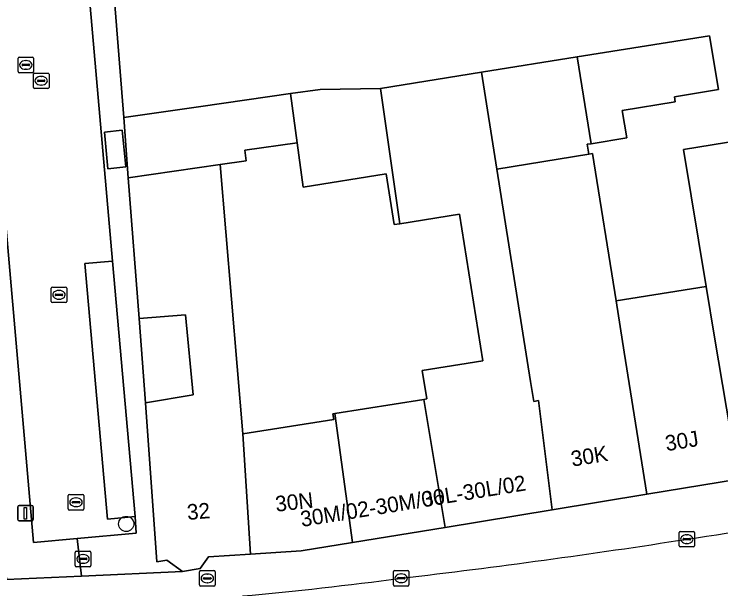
# Model space of a CAD drawing. Extents: x 160023 to 161302, y 384750 to 385707.
# Drawn here: x 160600.36 to 160645.83, y 384817.61 to 384854.59 of the extents above; entities that cross this region are included whole.
import ezdxf

# ---------------------------------------------------------------- set-up
doc = ezdxf.new("R2010")
doc.units = 0
for name, color, linetype in [('IMGEO_Boom', 7, 'Continuous'), ('IMGEO_Erf', 7, 'Continuous'), ('IMGEO_Kolk', 7, 'Continuous'), ('IMGEO_Lichtmast', 7, 'Continuous'), ('IMGEO_Muur', 7, 'Continuous'), ('IMGEO_Pand', 7, 'Continuous'), ('IMGEO_Pand_nummerreeks', 7, 'Continuous'), ('IMGEO_Parkeervlak_open', 7, 'Continuous'), ('IMGEO_Rijbaan_lokaal_open', 7, 'Continuous'), ('IMGEO_Rioolput', 7, 'Continuous'), ('IMGEO_Verkeerseiland_open', 7, 'Continuous'), ('IMGEO_Voetpad_gesloten', 7, 'Continuous'), ('IMGEO_Voetpad_open', 7, 'Continuous')]:
    doc.layers.add(name, color=color, linetype=linetype)

msp = doc.modelspace()

# ---------------------------------------------------------------- linework, layer by layer
at = {"layer": 'IMGEO_Boom'}
msp.add_circle((160607.574, 384821.784), 0.489, dxfattribs=at)
at = {"layer": 'IMGEO_Erf'}
msp.add_lwpolyline([(160606.819, 384855.471), (160607.413, 384847.936), (160612.363, 384848.646), (160618.136, 384849.475), (160620.041, 384849.748), (160623.923, 384849.808), (160630.428, 384850.848), (160636.593, 384851.833), (160645.107, 384853.194), (160645.677, 384849.729), (160642.842, 384849.262), (160642.893, 384848.953), (160639.486, 384848.393), (160639.776, 384846.63), (160637.481, 384846.253), (160637.228, 384846.211), (160637.333, 384845.574), (160637.582, 384845.615), (160639.09, 384836.136), (160644.89, 384837.059), (160643.439, 384845.877), (160647.112, 384846.482)], dxfattribs=at)
for points in [[(160629.021, 384841.712), (160625.186, 384841.104), (160624.817, 384841.045), (160624.299, 384844.305), (160618.968, 384843.459), (160618.575, 384846.299), (160615.199, 384845.832), (160615.294, 384845.148), (160613.61, 384844.906), (160615.085, 384827.586), (160620.93, 384828.514), (160620.873, 384828.875), (160620.985, 384828.893), (160626.711, 384829.802), (160626.909, 384829.833), (160626.619, 384831.66), (160630.518, 384832.279)], [(160608.396, 384835.005), (160608.823, 384829.581), (160611.876, 384830.083), (160611.385, 384835.234)]]:
    msp.add_lwpolyline(points, close=True, dxfattribs=at)
at = {"layer": 'IMGEO_Kolk'}
for p, q in [((160601.678, 384850.8), (160602.53, 384850.8)), ((160601.603, 384849.874), (160601.603, 384850.726)), ((160601.862, 384850.294), (160601.862, 384850.306)), ((160601.905, 384850.343), (160602.303, 384850.343)), ((160602.091, 384850.58), (160602.116, 384850.58)), ((160602.346, 384850.306), (160602.346, 384850.294)), ((160602.604, 384850.726), (160602.604, 384849.874)), ((160602.3, 384850.257), (160601.902, 384850.257)), ((160602.114, 384850.02), (160602.089, 384850.02)), ((160602.53, 384849.8), (160601.678, 384849.8)), ((160602.744, 384836.099), (160602.744, 384836.951)), ((160602.819, 384837.025), (160603.671, 384837.025)), ((160603.232, 384836.805), (160603.257, 384836.805)), ((160603.745, 384836.951), (160603.745, 384836.099)), ((160603.003, 384836.519), (160603.003, 384836.531)), ((160603.441, 384836.482), (160603.043, 384836.482)), ((160603.046, 384836.568), (160603.444, 384836.568)), ((160603.255, 384836.245), (160603.23, 384836.245)), ((160603.487, 384836.531), (160603.487, 384836.519)), ((160603.671, 384836.025), (160602.819, 384836.025)), ((160603.839, 384822.754), (160603.839, 384823.606)), ((160603.914, 384823.68), (160604.766, 384823.68)), ((160604.327, 384823.46), (160604.352, 384823.46)), ((160604.84, 384823.606), (160604.84, 384822.754)), ((160604.098, 384823.174), (160604.098, 384823.186)), ((160604.536, 384823.137), (160604.138, 384823.137)), ((160604.141, 384823.223), (160604.539, 384823.223)), ((160604.582, 384823.186), (160604.582, 384823.174)), ((160604.766, 384822.68), (160603.914, 384822.68)), ((160604.35, 384822.9), (160604.325, 384822.9)), ((160643.142, 384820.379), (160643.142, 384821.231)), ((160643.217, 384821.305), (160644.069, 384821.305)), ((160644.143, 384821.231), (160644.143, 384820.379)), ((160643.401, 384820.799), (160643.401, 384820.811)), ((160643.839, 384820.762), (160643.441, 384820.762)), ((160643.444, 384820.848), (160643.842, 384820.848)), ((160643.63, 384821.085), (160643.655, 384821.085)), ((160643.885, 384820.811), (160643.885, 384820.799)), ((160644.069, 384820.305), (160643.217, 384820.305)), ((160643.653, 384820.525), (160643.628, 384820.525)), ((160612.29, 384817.857), (160612.29, 384818.709)), ((160612.365, 384818.783), (160613.217, 384818.783)), ((160612.778, 384818.563), (160612.803, 384818.563)), ((160613.291, 384818.709), (160613.291, 384817.857)), ((160624.76, 384817.864), (160624.76, 384818.716)), ((160624.835, 384818.79), (160625.687, 384818.79)), ((160625.248, 384818.57), (160625.273, 384818.57)), ((160625.761, 384818.716), (160625.761, 384817.864)), ((160612.549, 384818.277), (160612.549, 384818.289)), ((160612.987, 384818.24), (160612.589, 384818.24)), ((160612.592, 384818.326), (160612.99, 384818.326)), ((160612.801, 384818.003), (160612.776, 384818.003)), ((160613.033, 384818.289), (160613.033, 384818.277)), ((160625.019, 384818.284), (160625.019, 384818.296)), ((160625.457, 384818.247), (160625.059, 384818.247)), ((160625.062, 384818.333), (160625.46, 384818.333)), ((160625.271, 384818.01), (160625.246, 384818.01)), ((160625.503, 384818.296), (160625.503, 384818.284)), ((160613.217, 384817.783), (160612.365, 384817.783)), ((160625.687, 384817.79), (160624.835, 384817.79))]:
    msp.add_line(p, q, dxfattribs=at)
for points in [[(160601.678, 384850.8), (160602.53, 384850.8)], [(160601.603, 384849.874), (160601.603, 384850.726)], [(160602.604, 384850.726), (160602.604, 384849.874)], [(160602.53, 384849.8), (160601.678, 384849.8)], [(160602.744, 384836.099), (160602.744, 384836.951)], [(160602.819, 384837.025), (160603.671, 384837.025)], [(160603.745, 384836.951), (160603.745, 384836.099)], [(160603.671, 384836.025), (160602.819, 384836.025)], [(160603.839, 384822.754), (160603.839, 384823.606)], [(160603.914, 384823.68), (160604.766, 384823.68)], [(160604.84, 384823.606), (160604.84, 384822.754)], [(160604.766, 384822.68), (160603.914, 384822.68)], [(160643.142, 384820.379), (160643.142, 384821.231)], [(160643.217, 384821.305), (160644.069, 384821.305)], [(160644.143, 384821.231), (160644.143, 384820.379)], [(160644.069, 384820.305), (160643.217, 384820.305)], [(160612.29, 384817.857), (160612.29, 384818.709)], [(160612.365, 384818.783), (160613.217, 384818.783)], [(160613.291, 384818.709), (160613.291, 384817.857)], [(160624.76, 384817.864), (160624.76, 384818.716)], [(160624.835, 384818.79), (160625.687, 384818.79)], [(160625.761, 384818.716), (160625.761, 384817.864)], [(160613.217, 384817.783), (160612.365, 384817.783)], [(160625.687, 384817.79), (160624.835, 384817.79)]]:
    msp.add_lwpolyline(points, dxfattribs=at)
for centre, radius, start, end in [((160601.68, 384850.724), 0.0765, 91.552, 178.448), ((160601.68, 384850.724), 0.0765, 91.552, 178.448), ((160602.528, 384850.724), 0.0765, 1.552, 88.448), ((160602.528, 384850.724), 0.0765, 1.552, 88.448), ((160601.902, 384850.303), 0.0403, 85.8775, 175.7526), ((160601.899, 384850.293), 0.0366, 178.938, 274.7102), ((160602.303, 384850.3), 0.043, 264.8664, 352.4533), ((160602.307, 384850.305), 0.0386, 1.7309, 96.639), ((160601.68, 384849.876), 0.0765, 181.552, 268.448), ((160601.68, 384849.876), 0.0765, 181.552, 268.448), ((160602.528, 384849.876), 0.0765, 271.552, 358.448), ((160602.528, 384849.876), 0.0765, 271.552, 358.448), ((160602.821, 384836.949), 0.0765, 91.552, 178.448), ((160602.821, 384836.949), 0.0765, 91.552, 178.448), ((160603.669, 384836.949), 0.0765, 1.552, 88.448), ((160603.669, 384836.949), 0.0765, 1.552, 88.448), ((160603.043, 384836.528), 0.0403, 85.8775, 175.7526), ((160603.04, 384836.518), 0.0366, 178.938, 274.7102), ((160603.444, 384836.525), 0.043, 264.8664, 352.4533), ((160603.448, 384836.53), 0.0386, 1.7309, 96.639), ((160602.821, 384836.101), 0.0765, 181.552, 268.448), ((160602.821, 384836.101), 0.0765, 181.552, 268.448), ((160603.669, 384836.101), 0.0765, 271.552, 358.448), ((160603.669, 384836.101), 0.0765, 271.552, 358.448), ((160603.916, 384823.604), 0.0765, 91.552, 178.448), ((160603.916, 384823.604), 0.0765, 91.552, 178.448), ((160604.764, 384823.604), 0.0765, 1.552, 88.448), ((160604.764, 384823.604), 0.0765, 1.552, 88.448), ((160604.138, 384823.183), 0.0403, 85.8775, 175.7526), ((160604.135, 384823.173), 0.0366, 178.938, 274.7102), ((160604.539, 384823.18), 0.043, 264.8664, 352.4533), ((160604.543, 384823.185), 0.0386, 1.7309, 96.639), ((160603.916, 384822.756), 0.0765, 181.552, 268.448), ((160603.916, 384822.756), 0.0765, 181.552, 268.448), ((160604.764, 384822.756), 0.0765, 271.552, 358.448), ((160604.764, 384822.756), 0.0765, 271.552, 358.448), ((160643.219, 384821.229), 0.0765, 91.552, 178.448), ((160643.219, 384821.229), 0.0765, 91.552, 178.448), ((160644.067, 384821.229), 0.0765, 1.552, 88.448), ((160644.067, 384821.229), 0.0765, 1.552, 88.448), ((160643.441, 384820.808), 0.0403, 85.8775, 175.7526), ((160643.438, 384820.798), 0.0366, 178.938, 274.7102), ((160643.842, 384820.805), 0.043, 264.8664, 352.4533), ((160643.846, 384820.81), 0.0386, 1.7309, 96.639), ((160643.219, 384820.381), 0.0765, 181.552, 268.448), ((160643.219, 384820.381), 0.0765, 181.552, 268.448), ((160644.067, 384820.381), 0.0765, 271.552, 358.448), ((160644.067, 384820.381), 0.0765, 271.552, 358.448), ((160612.367, 384818.707), 0.0765, 91.552, 178.448), ((160612.367, 384818.707), 0.0765, 91.552, 178.448), ((160613.215, 384818.707), 0.0765, 1.552, 88.448), ((160613.215, 384818.707), 0.0765, 1.552, 88.448), ((160624.837, 384818.714), 0.0765, 91.552, 178.448), ((160624.837, 384818.714), 0.0765, 91.552, 178.448), ((160625.685, 384818.714), 0.0765, 1.552, 88.448), ((160625.685, 384818.714), 0.0765, 1.552, 88.448), ((160612.589, 384818.286), 0.0403, 85.8775, 175.7526), ((160612.586, 384818.276), 0.0366, 178.938, 274.7102), ((160612.99, 384818.283), 0.043, 264.8664, 352.4533), ((160612.994, 384818.288), 0.0386, 1.7309, 96.639), ((160625.059, 384818.293), 0.0403, 85.8775, 175.7526), ((160625.056, 384818.283), 0.0366, 178.938, 274.7102), ((160625.46, 384818.29), 0.043, 264.8664, 352.4533), ((160625.464, 384818.295), 0.0386, 1.7309, 96.639), ((160612.367, 384817.859), 0.0765, 181.552, 268.448), ((160612.367, 384817.859), 0.0765, 181.552, 268.448), ((160613.215, 384817.859), 0.0765, 271.552, 358.448), ((160613.215, 384817.859), 0.0765, 271.552, 358.448), ((160624.837, 384817.866), 0.0765, 181.552, 268.448), ((160624.837, 384817.866), 0.0765, 181.552, 268.448), ((160625.685, 384817.866), 0.0765, 271.552, 358.448), ((160625.685, 384817.866), 0.0765, 271.552, 358.448)]:
    msp.add_arc(centre, radius, start, end, dxfattribs=at)
for centre, major_axis, ratio, start_param, end_param in [((160602.09, 384850.3), (-0.387, 0.002), 0.722429, 4.712389, 7.853982), ((160602.115, 384850.3), (-0.39, 0.002), 0.717154, 1.570796, 4.712389), ((160603.231, 384836.525), (-0.387, 0.002), 0.722429, 4.712389, 7.853982), ((160603.256, 384836.525), (-0.39, 0.002), 0.717154, 1.570796, 4.712389), ((160604.326, 384823.18), (-0.387, 0.002), 0.722429, 4.712389, 7.853982), ((160604.351, 384823.18), (-0.39, 0.002), 0.717154, 1.570796, 4.712389), ((160643.629, 384820.805), (-0.387, 0.002), 0.722429, 4.712389, 7.853982), ((160643.654, 384820.805), (-0.39, 0.002), 0.717154, 1.570796, 4.712389), ((160612.777, 384818.283), (-0.387, 0.002), 0.722429, 4.712389, 7.853982), ((160612.802, 384818.283), (-0.39, 0.002), 0.717154, 1.570796, 4.712389), ((160625.247, 384818.29), (-0.387, 0.002), 0.722429, 4.712389, 7.853982), ((160625.272, 384818.29), (-0.39, 0.002), 0.717154, 1.570796, 4.712389)]:
    msp.add_ellipse(centre, major_axis=major_axis, ratio=ratio, start_param=start_param, end_param=end_param, dxfattribs=at)
at = {"layer": 'IMGEO_Lichtmast'}
for p, q in [((160600.593, 384822.076), (160600.593, 384822.876)), ((160600.593, 384822.876), (160600.593, 384822.076)), ((160600.693, 384822.976), (160601.483, 384822.976)), ((160601.483, 384822.976), (160600.693, 384822.976)), ((160601.583, 384822.876), (160601.583, 384822.076)), ((160601.583, 384822.076), (160601.583, 384822.876)), ((160601.483, 384821.976), (160600.693, 384821.976)), ((160600.693, 384821.976), (160601.483, 384821.976))]:
    msp.add_line(p, q, dxfattribs=at)
msp.add_lwpolyline([(160601.013, 384822.851), (160601.163, 384822.851), (160601.163, 384822.101), (160601.013, 384822.101), (160601.013, 384822.851)], dxfattribs=at)
for centre, start, end in [((160600.693, 384822.876), 90, 180), ((160600.693, 384822.876), 90, 180), ((160601.483, 384822.876), 0, 90), ((160601.483, 384822.876), 360, 90), ((160600.693, 384822.076), 180, 270), ((160600.693, 384822.076), 180, 270), ((160601.483, 384822.076), 270, 0), ((160601.483, 384822.076), 270, 0)]:
    msp.add_arc(centre, 0.1, start, end, dxfattribs=at)
at = {"layer": 'IMGEO_Muur'}
msp.add_lwpolyline([(160608.823, 384829.581), (160608.396, 384835.005)], dxfattribs=at)
at = {"layer": 'IMGEO_Pand'}
for points in [[(160637.481, 384846.253), (160639.776, 384846.63), (160639.486, 384848.393), (160642.893, 384848.953), (160642.842, 384849.262), (160645.677, 384849.729), (160645.107, 384853.194), (160636.593, 384851.833)], [(160636.593, 384851.833), (160630.428, 384850.848), (160631.42, 384844.602), (160637.333, 384845.574), (160637.228, 384846.211), (160637.481, 384846.253)], [(160634.094, 384829.722), (160633.79, 384829.672), (160633.588, 384830.946), (160631.42, 384844.602), (160630.428, 384850.848), (160623.923, 384849.808), (160625.186, 384841.104), (160629.021, 384841.712), (160630.518, 384832.279), (160626.619, 384831.66), (160626.909, 384829.833), (160626.711, 384829.802), (160628.087, 384821.565), (160634.982, 384822.699)], [(160618.575, 384846.299), (160618.136, 384849.475), (160612.363, 384848.646), (160607.413, 384847.936), (160607.707, 384844.059), (160613.61, 384844.906), (160615.294, 384845.148), (160615.199, 384845.832)], [(160623.923, 384849.808), (160620.041, 384849.748), (160618.136, 384849.475), (160618.575, 384846.299), (160618.968, 384843.459), (160624.299, 384844.305), (160624.817, 384841.045), (160625.186, 384841.104)], [(160656.996, 384838.674), (160656.81, 384838.643), (160656.523, 384840.386), (160648.336, 384839.039), (160647.112, 384846.482), (160643.439, 384845.877), (160644.89, 384837.059), (160645.427, 384833.796), (160646.962, 384824.67), (160649.345, 384825.062), (160649.024, 384827.013), (160651.504, 384827.421), (160651.666, 384826.436), (160653.641, 384826.761), (160653.486, 384827.703), (160656.206, 384828.15), (160656.528, 384826.19), (160658.962, 384826.59)], [(160639.614, 384832.84), (160639.09, 384836.136), (160637.582, 384845.615), (160637.333, 384845.574), (160631.42, 384844.602), (160633.588, 384830.946), (160633.79, 384829.672), (160634.094, 384829.722), (160634.982, 384822.699), (160641.068, 384823.701)], [(160613.61, 384844.906), (160607.707, 384844.059), (160608.396, 384835.005), (160611.385, 384835.234), (160611.876, 384830.083), (160608.823, 384829.581), (160609.539, 384819.352), (160610.177, 384819.457), (160611.184, 384818.734), (160612.327, 384818.922), (160612.867, 384819.674), (160615.568, 384819.841), (160615.085, 384827.586)], [(160645.427, 384833.796), (160644.89, 384837.059), (160639.09, 384836.136), (160639.614, 384832.84), (160641.068, 384823.701), (160646.962, 384824.67)], [(160626.711, 384829.802), (160620.985, 384828.893), (160622.135, 384820.586), (160628.087, 384821.565)], [(160615.085, 384827.586), (160615.568, 384819.841), (160618.838, 384820.044), (160622.135, 384820.586), (160620.985, 384828.893), (160620.873, 384828.875), (160620.93, 384828.514)]]:
    msp.add_lwpolyline(points, close=True, dxfattribs=at)
at = {"layer": 'IMGEO_Parkeervlak_open'}
msp.add_lwpolyline([(160608.145, 384822.259), (160606.694, 384838.682), (160604.917, 384838.539), (160606.374, 384822.087)], close=True, dxfattribs=at)
at = {"layer": 'IMGEO_Rijbaan_lokaal_open'}
for points in [[(160604.917, 384838.539), (160606.694, 384838.682), (160605.248, 384855.107), (160605.065, 384856.965), (160603.649, 384858.426), (160603.514, 384858.429), (160599.922, 384858.475), (160599.622, 384858.481), (160598.372, 384858.523)], [(160597.394, 384851.417), (160598.909, 384851.411), (160601.61, 384820.597), (160604.414, 384820.845), (160608.217, 384821.182), (160608.145, 384822.259), (160606.374, 384822.087), (160604.917, 384838.539)]]:
    msp.add_lwpolyline(points, dxfattribs=at)
for centre, radius, start, end in [((160577.531, 385266.345), 450.419, 278.43975, 281.05867), ((160568.808, 385299.496), 484.507, 276.69062, 278.88477), ((160556.367, 385390.208), 581.014, 276.943921, 280.706664), ((160591.646, 385073.025), 256.944, 275.22547, 277.5165)]:
    msp.add_arc(centre, radius, start, end, dxfattribs=at)
at = {"layer": 'IMGEO_Rioolput'}
for p, q in [((160600.613, 384850.892), (160600.613, 384851.744)), ((160600.688, 384851.818), (160601.54, 384851.818)), ((160601.614, 384851.744), (160601.614, 384850.892)), ((160600.872, 384851.312), (160600.872, 384851.324)), ((160601.31, 384851.275), (160600.912, 384851.275)), ((160600.915, 384851.361), (160601.313, 384851.361)), ((160601.101, 384851.598), (160601.126, 384851.598)), ((160601.356, 384851.324), (160601.356, 384851.312)), ((160601.54, 384850.818), (160600.688, 384850.818)), ((160601.124, 384851.038), (160601.099, 384851.038)), ((160604.295, 384819.104), (160604.295, 384819.956)), ((160604.37, 384820.03), (160605.222, 384820.03)), ((160605.296, 384819.956), (160605.296, 384819.104)), ((160604.554, 384819.524), (160604.554, 384819.536)), ((160604.992, 384819.487), (160604.594, 384819.487)), ((160604.597, 384819.573), (160604.995, 384819.573)), ((160604.783, 384819.81), (160604.808, 384819.81)), ((160605.038, 384819.536), (160605.038, 384819.524)), ((160605.222, 384819.03), (160604.37, 384819.03)), ((160604.806, 384819.25), (160604.781, 384819.25))]:
    msp.add_line(p, q, dxfattribs=at)
for points in [[(160600.613, 384850.892), (160600.613, 384851.744)], [(160600.688, 384851.818), (160601.54, 384851.818)], [(160601.614, 384851.744), (160601.614, 384850.892)], [(160601.54, 384850.818), (160600.688, 384850.818)], [(160604.295, 384819.104), (160604.295, 384819.956)], [(160604.37, 384820.03), (160605.222, 384820.03)], [(160605.296, 384819.956), (160605.296, 384819.104)], [(160605.222, 384819.03), (160604.37, 384819.03)]]:
    msp.add_lwpolyline(points, dxfattribs=at)
for centre, radius, start, end in [((160600.69, 384851.742), 0.0765, 91.552, 178.448), ((160600.69, 384851.742), 0.0765, 91.552, 178.448), ((160601.538, 384851.742), 0.0765, 1.552, 88.448), ((160601.538, 384851.742), 0.0765, 1.552, 88.448), ((160600.912, 384851.321), 0.0403, 85.8775, 175.7526), ((160600.909, 384851.311), 0.0366, 178.938, 274.7102), ((160601.313, 384851.318), 0.043, 264.8664, 352.4533), ((160601.317, 384851.323), 0.0386, 1.7309, 96.639), ((160600.69, 384850.894), 0.0765, 181.552, 268.448), ((160600.69, 384850.894), 0.0765, 181.552, 268.448), ((160601.538, 384850.894), 0.0765, 271.552, 358.448), ((160601.538, 384850.894), 0.0765, 271.552, 358.448), ((160604.372, 384819.954), 0.0765, 91.552, 178.448), ((160604.372, 384819.954), 0.0765, 91.552, 178.448), ((160605.22, 384819.954), 0.0765, 1.552, 88.448), ((160605.22, 384819.954), 0.0765, 1.552, 88.448), ((160604.594, 384819.533), 0.0403, 85.8775, 175.7526), ((160604.591, 384819.523), 0.0366, 178.938, 274.7102), ((160604.995, 384819.53), 0.043, 264.8664, 352.4533), ((160604.999, 384819.535), 0.0386, 1.7309, 96.639), ((160604.372, 384819.106), 0.0765, 181.552, 268.448), ((160604.372, 384819.106), 0.0765, 181.552, 268.448), ((160605.22, 384819.106), 0.0765, 271.552, 358.448), ((160605.22, 384819.106), 0.0765, 271.552, 358.448)]:
    msp.add_arc(centre, radius, start, end, dxfattribs=at)
for centre, major_axis, ratio, start_param, end_param in [((160601.1, 384851.318), (-0.387, 0.002), 0.722429, 4.712389, 7.853982), ((160601.125, 384851.318), (-0.39, 0.002), 0.717154, 1.570796, 4.712389), ((160604.782, 384819.53), (-0.387, 0.002), 0.722429, 4.712389, 7.853982), ((160604.807, 384819.53), (-0.39, 0.002), 0.717154, 1.570796, 4.712389)]:
    msp.add_ellipse(centre, major_axis=major_axis, ratio=ratio, start_param=start_param, end_param=end_param, dxfattribs=at)
at = {"layer": 'IMGEO_Verkeerseiland_open'}
msp.add_arc((160556.367, 385390.208), 581.014, 276.943921, 280.706664, dxfattribs=at)
at = {"layer": 'IMGEO_Voetpad_gesloten'}
msp.add_lwpolyline([(160606.394, 384844.625), (160607.547, 384844.765), (160607.312, 384847.113), (160606.173, 384846.985)], close=True, dxfattribs=at)
at = {"layer": 'IMGEO_Voetpad_open'}
for points in [[(160607.707, 384844.059), (160607.413, 384847.936), (160606.819, 384855.471), (160606.438, 384855.383), (160605.248, 384855.107), (160606.694, 384838.682), (160608.145, 384822.259), (160608.217, 384821.182), (160604.414, 384820.845), (160604.686, 384818.432), (160611.184, 384818.734), (160610.177, 384819.457), (160609.539, 384819.352), (160608.823, 384829.581), (160608.396, 384835.005)], [(160606.394, 384844.625), (160606.173, 384846.985), (160607.312, 384847.113), (160607.547, 384844.765)]]:
    msp.add_lwpolyline(points, close=True, dxfattribs=at)
for points in [[(160593.083, 384851.456), (160557.498, 384851.665), (160557.497, 384851.429), (160563.878, 384851.404), (160597.07, 384851.273), (160597.686, 384844.27), (160597.695, 384844.161), (160597.858, 384844.161), (160598.397, 384836.321), (160598.51, 384834.666), (160599.033, 384828.496), (160599.091, 384827.608), (160599.209, 384826.202), (160599.877, 384818.208), (160604.686, 384818.432), (160604.414, 384820.845), (160601.61, 384820.597), (160598.909, 384851.411)], [(160646.962, 384824.67), (160641.068, 384823.701), (160634.982, 384822.699), (160628.087, 384821.565), (160622.135, 384820.586), (160618.838, 384820.044), (160615.568, 384819.841), (160612.867, 384819.674), (160612.327, 384818.922), (160611.184, 384818.734), (160604.686, 384818.432), (160599.877, 384818.208)]]:
    msp.add_lwpolyline(points, dxfattribs=at)
for centre, radius, start, end in [((160577.531, 385266.345), 450.419, 278.43975, 281.05867), ((160568.808, 385299.496), 484.507, 276.69062, 278.88477), ((160591.646, 385073.025), 256.944, 275.22547, 277.5165)]:
    msp.add_arc(centre, radius, start, end, dxfattribs=at)

# ---------------------------------------------------------------- texts
at = {"layer": 'IMGEO_Pand_nummerreeks'}
for s, rotation, p in [('30J', 9.3392, (160642.333, 384826.463)), ('30K', 9.3392, (160636.274, 384825.466)), ('30L-30L/02', 9.3392, (160626.676, 384822.853)), ('30M/02-30M/06', 9.1444, (160618.867, 384821.591)), ('30N', 6.4718, (160617.22, 384822.565)), ('32', 4.641, (160611.523, 384822.041))]:
    msp.add_text(s, height=1, rotation=rotation, dxfattribs=at).set_placement(p)

doc.saveas('drawing.dxf')
